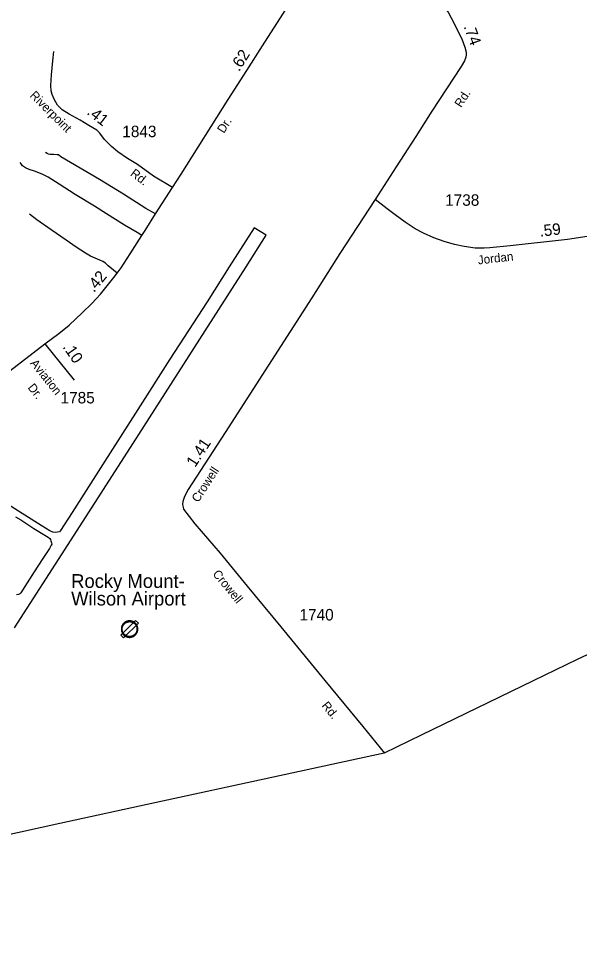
# Model space of a CAD drawing. Extents: x 2220236 to 2384410, y 720751 to 894131.
# Drawn here: x 2327011 to 2333123, y 762781 to 772786 of the extents above; entities that cross this region are included whole.
import ezdxf

# ---------------------------------------------------------------- set-up
doc = ezdxf.new("R2010")
doc.units = 0
doc.layers.add('Default', color=7, linetype='Continuous')

msp = doc.modelspace()

# ---------------------------------------------------------------- linework, layer by layer
at = {"layer": 'Default'}
msp.add_line((2327301, 769245), (2327619, 768849), dxfattribs=at)
for points in [[(2328690, 770945), (2328784, 771092), (2329297, 771902), (2329500, 772218), (2329669, 772487), (2330111, 773180), (2330402, 773647), (2330445, 773713)], [(2330445, 773713), (2330540, 773660), (2330618, 773609), (2330671, 773560), (2330693, 773522), (2330724, 773482), (2330802, 773413), (2331392, 773054), (2331609, 772926), (2331666, 772883), (2331690, 772855), (2331725, 772791), (2331800, 772644), (2331845, 772551), (2331874, 772473), (2331889, 772417), (2331889, 772389), (2331885, 772365), (2331870, 772325), (2331832, 772263), (2331514, 771775), (2331339, 771500), (2331126, 771170), (2330897, 770816)], [(2328690, 770945), (2328482, 771069), (2328308, 771194), (2328199, 771261), (2328095, 771334), (2328026, 771393), (2327950, 771466), (2327899, 771535), (2327866, 771568), (2327780, 771620), (2327683, 771679), (2327565, 771742), (2327487, 771792), (2327437, 771840), (2327400, 771906), (2327378, 771959), (2327369, 771997), (2327364, 772056), (2327371, 772171), (2327386, 772322), (2327399, 772424)], [(2328505, 770657), (2328401, 770718), (2328155, 770871), (2327895, 771031), (2327686, 771155), (2327474, 771279), (2327447, 771299), (2327433, 771302), (2327395, 771304), (2327358, 771305), (2327341, 771307), (2327325, 771314), (2327308, 771326)], [(2328357, 770424), (2328304, 770456), (2328167, 770537), (2327970, 770660), (2327840, 770742), (2327630, 770870), (2327455, 770981), (2327334, 771057), (2327270, 771090), (2327187, 771123), (2327129, 771142), (2327090, 771159), (2327057, 771181), (2327041, 771201), (2327032, 771216)], [(2327301, 769245), (2327452, 769357), (2327563, 769446), (2327707, 769582), (2327810, 769681), (2327905, 769784), (2327980, 769874), (2328051, 769965), (2328087, 770014), (2328130, 770072), (2328230, 770223), (2328357, 770424), (2328391, 770478), (2328505, 770657), (2328690, 770945)], [(2330897, 770816), (2330511, 770226), (2330208, 769745), (2329262, 768279), (2328859, 767659), (2328820, 767581), (2328803, 767528), (2328799, 767494), (2328805, 767465), (2328811, 767445), (2328932, 767283), (2329208, 766965), (2329502, 766606), (2329869, 766164), (2330347, 765580), (2330762, 765077), (2330997, 764788)], [(2333869, 770476), (2333425, 770429), (2333204, 770411), (2332990, 770380), (2332365, 770309), (2332145, 770287), (2332083, 770284), (2331985, 770285), (2331867, 770304), (2331759, 770325), (2331647, 770356), (2331534, 770399), (2331422, 770447), (2331331, 770496), (2331223, 770569), (2331114, 770648), (2331027, 770713), (2330897, 770816)], [(2328087, 770014), (2328046, 770047), (2327989, 770093), (2327959, 770120), (2327930, 770139), (2327897, 770153), (2327849, 770176), (2327797, 770198), (2327741, 770230), (2327641, 770295), (2327530, 770373), (2327369, 770484), (2327211, 770594), (2327131, 770656)], [(2326970, 766153), (2327554, 767059), (2328323, 768257), (2328989, 769296), (2329493, 770081), (2329711, 770425), (2329580, 770505), (2329307, 770081), (2329069, 769700), (2328660, 769076), (2328314, 768529), (2327929, 767927), (2327597, 767409), (2327471, 767212), (2327459, 767198), (2327439, 767194), (2327415, 767192), (2327385, 767195), (2327353, 767209), (2327260, 767268), (2327013, 767421), (2326769, 767575)], [(2325035, 766808), (2325198, 767008), (2325598, 767510), (2325721, 767661), (2326123, 768163), (2326216, 768276), (2326411, 768502), (2326494, 768589), (2326651, 768735), (2326740, 768814), (2327301, 769245)], [(2326979, 767359), (2327038, 767327), (2327180, 767235), (2327319, 767151), (2327337, 767139), (2327354, 767125), (2327360, 767115), (2327366, 767099), (2327372, 767077), (2327376, 767065), (2327370, 767051), (2327349, 767017), (2327272, 766898), (2327184, 766761), (2327083, 766602), (2327038, 766534), (2327028, 766522), (2327012, 766514), (2326990, 766513)], [(2333476, 765987), (2333097, 765808), (2332618, 765577), (2331884, 765219), (2331397, 764984), (2330995, 764787), (2330642, 764712), (2329773, 764522), (2328498, 764247), (2327461, 764022), (2326785, 763875), (2326483, 763723), (2325606, 763278), (2324918, 762929), (2323369, 762135)]]:
    msp.add_lwpolyline(points, dxfattribs=at)
for points in [[(2328318, 766204), (2328287, 766234), (2328127, 766074), (2328157, 766044)], [(2328179, 766060), (2328183, 766058), (2328185, 766058), (2328186, 766057), (2328189, 766056), (2328189, 766056), (2328190, 766055), (2328192, 766055), (2328193, 766054), (2328196, 766053), (2328197, 766053), (2328199, 766052), (2328202, 766052), (2328202, 766051), (2328204, 766051), (2328206, 766051), (2328206, 766051), (2328207, 766051), (2328208, 766050), (2328211, 766050), (2328214, 766050), (2328217, 766049), (2328220, 766049), (2328221, 766049), (2328223, 766049), (2328226, 766049), (2328229, 766049), (2328232, 766050), (2328236, 766050), (2328238, 766051), (2328240, 766051), (2328240, 766051), (2328241, 766051), (2328242, 766051), (2328244, 766052), (2328245, 766052), (2328247, 766053), (2328249, 766053), (2328250, 766054), (2328254, 766055), (2328258, 766057), (2328260, 766058), (2328263, 766059), (2328265, 766060), (2328267, 766061), (2328270, 766063), (2328272, 766064), (2328275, 766066), (2328277, 766068), (2328278, 766069), (2328279, 766069), (2328279, 766070), (2328281, 766071), (2328284, 766074), (2328286, 766076), (2328287, 766077), (2328289, 766079), (2328291, 766081), (2328293, 766083), (2328295, 766086), (2328296, 766088), (2328298, 766090), (2328299, 766093), (2328300, 766094), (2328301, 766096), (2328302, 766098), (2328303, 766100), (2328304, 766101), (2328305, 766103), (2328306, 766107), (2328307, 766108), (2328307, 766110), (2328308, 766112), (2328308, 766113), (2328309, 766114), (2328309, 766116), (2328310, 766118), (2328310, 766120), (2328311, 766124), (2328311, 766125), (2328311, 766128), (2328312, 766130), (2328312, 766131), (2328312, 766134), (2328312, 766138), (2328312, 766141), (2328312, 766144), (2328312, 766147), (2328312, 766148), (2328311, 766150), (2328311, 766151), (2328311, 766153), (2328311, 766154), (2328310, 766157), (2328310, 766158), (2328310, 766159), (2328310, 766160), (2328309, 766162), (2328308, 766164), (2328308, 766167), (2328307, 766168), (2328307, 766169), (2328306, 766172), (2328305, 766174), (2328304, 766176), (2328303, 766179), (2328302, 766181), (2328301, 766183), (2328300, 766184), (2328299, 766185), (2328298, 766187), (2328297, 766189), (2328296, 766191), (2328294, 766193), (2328293, 766195), (2328291, 766197), (2328289, 766199), (2328288, 766201), (2328286, 766203), (2328285, 766203), (2328284, 766204), (2328283, 766205), (2328281, 766207), (2328279, 766209), (2328277, 766210), (2328275, 766212), (2328275, 766212), (2328274, 766212), (2328273, 766213), (2328272, 766214), (2328270, 766215), (2328269, 766216), (2328267, 766217), (2328264, 766219), (2328262, 766220), (2328261, 766220), (2328259, 766221), (2328257, 766222), (2328254, 766223), (2328252, 766224), (2328250, 766224), (2328249, 766225), (2328247, 766225), (2328245, 766226), (2328244, 766226), (2328242, 766227), (2328239, 766227), (2328237, 766228), (2328235, 766228), (2328231, 766228), (2328231, 766229), (2328229, 766229), (2328226, 766229), (2328226, 766229), (2328221, 766229), (2328218, 766229), (2328216, 766229), (2328212, 766228), (2328212, 766228), (2328210, 766228), (2328208, 766228), (2328207, 766228), (2328206, 766227), (2328203, 766227), (2328202, 766227), (2328201, 766226), (2328198, 766225), (2328195, 766225), (2328193, 766224), (2328193, 766224), (2328190, 766223), (2328189, 766222), (2328188, 766222), (2328185, 766221), (2328184, 766220), (2328180, 766219), (2328179, 766218), (2328176, 766216), (2328174, 766215), (2328173, 766214), (2328171, 766213), (2328169, 766211), (2328168, 766210), (2328165, 766208), (2328164, 766208), (2328163, 766206), (2328161, 766205), (2328161, 766205), (2328160, 766204), (2328158, 766202), (2328156, 766200), (2328155, 766199), (2328153, 766196), (2328151, 766194), (2328149, 766191), (2328149, 766191), (2328148, 766190), (2328148, 766189), (2328147, 766189), (2328146, 766187), (2328144, 766183), (2328144, 766183), (2328144, 766182), (2328143, 766181), (2328142, 766179), (2328141, 766177), (2328139, 766174), (2328138, 766169), (2328137, 766167), (2328136, 766165), (2328136, 766164), (2328136, 766163), (2328135, 766161), (2328135, 766160), (2328134, 766157), (2328134, 766155), (2328134, 766154), (2328133, 766152), (2328133, 766151), (2328133, 766151), (2328133, 766149), (2328133, 766146), (2328133, 766145), (2328133, 766145), (2328133, 766142), (2328133, 766141), (2328133, 766139), (2328133, 766137), (2328133, 766135), (2328133, 766133), (2328133, 766132), (2328133, 766130), (2328133, 766128), (2328133, 766126), (2328134, 766125), (2328134, 766122), (2328135, 766120), (2328135, 766117), (2328136, 766114), (2328137, 766112), (2328138, 766110), (2328138, 766109), (2328139, 766107), (2328140, 766104), (2328141, 766100), (2328143, 766098), (2328143, 766097), (2328144, 766096), (2328145, 766094), (2328145, 766094), (2328146, 766092), (2328147, 766089), (2328149, 766088), (2328149, 766087), (2328150, 766085), (2328151, 766085), (2328151, 766084), (2328152, 766083), (2328153, 766083), (2328153, 766082), (2328154, 766081), (2328154, 766080), (2328155, 766079), (2328157, 766078), (2328157, 766077), (2328159, 766076), (2328160, 766074), (2328161, 766074), (2328162, 766073), (2328164, 766071), (2328164, 766070), (2328167, 766069), (2328168, 766068), (2328168, 766067), (2328171, 766066), (2328173, 766064), (2328176, 766062)], [(2328184, 766068), (2328181, 766070), (2328178, 766072), (2328176, 766073), (2328174, 766074), (2328173, 766075), (2328172, 766076), (2328170, 766077), (2328170, 766078), (2328168, 766079), (2328167, 766080), (2328166, 766081), (2328165, 766082), (2328164, 766083), (2328163, 766084), (2328162, 766085), (2328161, 766086), (2328161, 766087), (2328160, 766087), (2328159, 766088), (2328159, 766089), (2328158, 766089), (2328158, 766090), (2328157, 766091), (2328156, 766092), (2328156, 766093), (2328155, 766094), (2328154, 766096), (2328153, 766098), (2328152, 766099), (2328151, 766100), (2328151, 766101), (2328151, 766102), (2328149, 766104), (2328148, 766107), (2328147, 766110), (2328146, 766112), (2328146, 766112), (2328145, 766115), (2328145, 766117), (2328144, 766119), (2328143, 766122), (2328143, 766124), (2328142, 766127), (2328142, 766128), (2328142, 766129), (2328142, 766131), (2328142, 766133), (2328142, 766133), (2328142, 766135), (2328141, 766138), (2328141, 766139), (2328141, 766141), (2328141, 766142), (2328142, 766144), (2328142, 766145), (2328142, 766146), (2328142, 766148), (2328142, 766149), (2328142, 766150), (2328142, 766151), (2328143, 766153), (2328143, 766154), (2328143, 766155), (2328144, 766158), (2328144, 766158), (2328144, 766160), (2328145, 766161), (2328145, 766162), (2328145, 766164), (2328146, 766166), (2328148, 766170), (2328149, 766174), (2328150, 766175), (2328151, 766177), (2328151, 766178), (2328152, 766179), (2328152, 766179), (2328154, 766182), (2328155, 766184), (2328155, 766184), (2328156, 766185), (2328156, 766186), (2328156, 766186), (2328158, 766188), (2328160, 766191), (2328162, 766193), (2328163, 766194), (2328164, 766195), (2328166, 766197), (2328167, 766198), (2328168, 766199), (2328169, 766200), (2328170, 766201), (2328171, 766201), (2328173, 766203), (2328174, 766204), (2328176, 766206), (2328177, 766206), (2328179, 766208), (2328181, 766209), (2328183, 766210), (2328185, 766211), (2328187, 766212), (2328189, 766213), (2328191, 766214), (2328192, 766214), (2328193, 766214), (2328196, 766216), (2328196, 766216), (2328198, 766216), (2328200, 766217), (2328203, 766218), (2328204, 766218), (2328205, 766218), (2328208, 766219), (2328209, 766219), (2328210, 766219), (2328211, 766219), (2328213, 766219), (2328213, 766219), (2328217, 766220), (2328218, 766220), (2328221, 766220), (2328225, 766220), (2328226, 766220), (2328228, 766220), (2328230, 766220), (2328230, 766220), (2328234, 766219), (2328236, 766219), (2328238, 766219), (2328240, 766218), (2328242, 766218), (2328242, 766217), (2328244, 766217), (2328247, 766216), (2328248, 766216), (2328249, 766215), (2328251, 766215), (2328253, 766214), (2328256, 766213), (2328258, 766212), (2328258, 766212), (2328260, 766211), (2328263, 766209), (2328264, 766208), (2328266, 766207), (2328267, 766207), (2328268, 766206), (2328269, 766205), (2328269, 766205), (2328270, 766204), (2328272, 766203), (2328273, 766202), (2328275, 766200), (2328277, 766199), (2328278, 766197), (2328279, 766197), (2328280, 766196), (2328281, 766195), (2328283, 766193), (2328284, 766191), (2328286, 766190), (2328287, 766188), (2328288, 766186), (2328290, 766184), (2328291, 766182), (2328292, 766180), (2328292, 766180), (2328293, 766179), (2328294, 766177), (2328295, 766175), (2328296, 766173), (2328297, 766170), (2328298, 766168), (2328299, 766166), (2328299, 766165), (2328299, 766164), (2328300, 766162), (2328300, 766160), (2328301, 766158), (2328301, 766157), (2328301, 766156), (2328302, 766155), (2328302, 766153), (2328302, 766152), (2328302, 766150), (2328303, 766149), (2328303, 766148), (2328303, 766146), (2328303, 766144), (2328303, 766141), (2328303, 766138), (2328303, 766135), (2328303, 766132), (2328303, 766130), (2328303, 766129), (2328302, 766127), (2328302, 766126), (2328301, 766122), (2328301, 766120), (2328300, 766118), (2328300, 766117), (2328300, 766116), (2328299, 766115), (2328299, 766113), (2328298, 766111), (2328298, 766110), (2328297, 766107), (2328296, 766105), (2328295, 766104), (2328294, 766102), (2328293, 766100), (2328292, 766098), (2328292, 766097), (2328290, 766095), (2328289, 766093), (2328287, 766091), (2328286, 766089), (2328284, 766087), (2328283, 766085), (2328281, 766083), (2328279, 766082), (2328278, 766080), (2328275, 766078), (2328274, 766077), (2328273, 766076), (2328273, 766076), (2328272, 766075), (2328270, 766073), (2328267, 766072), (2328265, 766070), (2328263, 766069), (2328261, 766068), (2328259, 766067), (2328256, 766066), (2328254, 766065), (2328251, 766063), (2328247, 766062), (2328246, 766062), (2328245, 766061), (2328242, 766061), (2328241, 766060), (2328240, 766060), (2328239, 766060), (2328238, 766060), (2328238, 766060), (2328237, 766059), (2328234, 766059), (2328231, 766059), (2328228, 766058), (2328225, 766058), (2328223, 766058), (2328221, 766058), (2328220, 766058), (2328217, 766058), (2328214, 766059), (2328212, 766059), (2328210, 766059), (2328209, 766059), (2328208, 766059), (2328207, 766060), (2328206, 766060), (2328204, 766060), (2328204, 766060), (2328201, 766061), (2328200, 766061), (2328198, 766062), (2328196, 766063), (2328195, 766063), (2328193, 766064), (2328192, 766064), (2328192, 766064), (2328189, 766065), (2328188, 766066), (2328187, 766066)]]:
    msp.add_lwpolyline(points, close=True, dxfattribs=at)

# ---------------------------------------------------------------- texts
for s, height, rotation, p in [('.74', 125, 290.337, (2331858, 772697)), ('.62', 125, 57.9375, (2329415, 772200)), ('Riverpoint', 95, 315.1503, (2327129, 771939)), ('Rd.', 95, 57.2535, (2331833, 771808)), ('.41', 125, 321.8168, (2327749, 771750)), ('Dr.', 95, 57.627, (2329249, 771528)), ('Rd.', 95, 322.4531, (2328223, 771082)), ('.59', 125, 6.4551, (2332693, 770409)), ('Jordan', 95, 6.4551, (2332020, 770107)), ('.42', 125, 50.3372, (2327834, 769796)), ('.10', 125, 304.7415, (2327489, 769209)), ('Aviation', 95, 308.7374, (2327135, 769030)), ('Dr.', 95, 308.7374, (2327108, 768765)), ('1.41', 125, 56.963, (2328936, 767892)), ('Crowell', 95, 56.963, (2328970, 767510)), ('Crowell', 95, 309.6231, (2329121, 766736)), ('Rd.', 95, 309.5268, (2330308, 765303))]:
    msp.add_text(s, height=height, rotation=rotation, dxfattribs=at).set_placement(p)
for s, height, p in [('1843', 125, (2328143, 771493)), ('1738', 125, (2331659, 770746)), ('1785', 125, (2327471, 768595)), ('Rocky Mount-', 150, (2327586, 766587)), ('Wilson Airport', 150, (2327586, 766396)), ('1740', 125, (2330073, 766233))]:
    msp.add_text(s, height=height, dxfattribs=at).set_placement(p)

doc.saveas('drawing.dxf')
